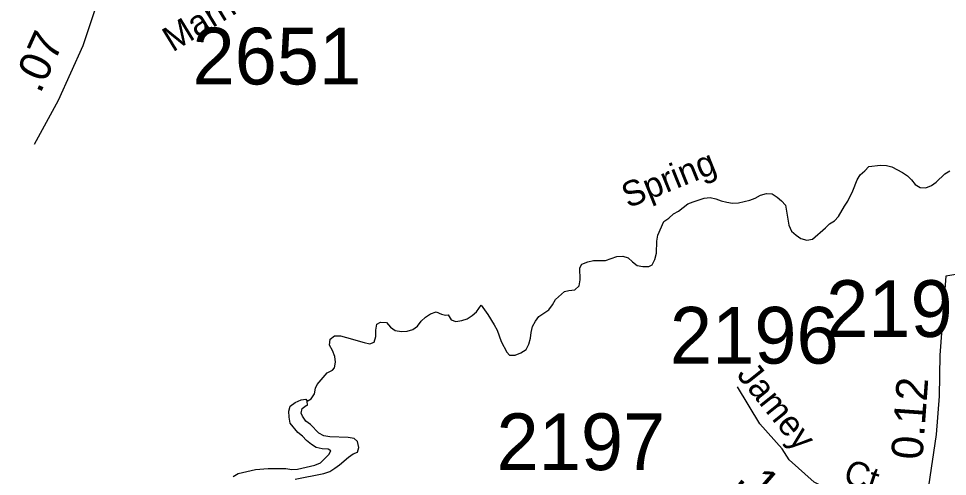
# Model space of a CAD drawing. Extents: x 1945482 to 2853149, y 66427 to 1015778.
# Drawn here: x 2336141 to 2338558, y 189912 to 191104 of the extents above; entities that cross this region are included whole.
import ezdxf

# ---------------------------------------------------------------- set-up
doc = ezdxf.new("R2010")
doc.units = 0
for name, color, linetype in [('Old_Level_11', 7, 'Continuous'), ('Old_Level_17', 7, 'Continuous'), ('Old_Level_21', 7, 'Continuous'), ('Old_Level_32', 7, 'Continuous'), ('Old_Level_59', 7, 'Continuous'), ('Old_Level_60', 7, 'Continuous'), ('Old_Level_8', 7, 'Continuous')]:
    doc.layers.add(name, color=color, linetype=linetype)

msp = doc.modelspace()

# ---------------------------------------------------------------- linework, layer by layer
at = {"layer": 'Old_Level_32'}
for points in [[(2336340.7, 191132.2), (2336308, 191033.1), (2336243.9, 190890.7), (2336181, 190776.6)], [(2338890.4, 190416.8), (2338815.1, 190438.3), (2338719.7, 190451.1), (2338638, 190447.4), (2338554.3, 190433.5)], [(2338554.3, 190433.5), (2338538.2, 190227.7), (2338536.4, 190120.5), (2338529.1, 190020.7), (2338509.2, 189886.3), (2338500.4, 189810)], [(2338500.4, 189810), (2338398.5, 189822), (2338331.3, 189840.2), (2338273.2, 189865.6), (2338211.5, 189896.5), (2338146.2, 189954.6), (2338128, 189983.6), (2338070, 190049), (2338011.9, 190145.2)]]:
    msp.add_lwpolyline(points, dxfattribs=at)
at = {"layer": 'Old_Level_59'}
for points in [[(2338072.2, 190644.1), (2338087, 190648.5), (2338102, 190647.4), (2338115, 190639.4), (2338126.7, 190629.8), (2338136.5, 190617.9), (2338145.2, 190565.7), (2338152.7, 190550.7), (2338164.2, 190540.1), (2338177, 190531.3), (2338192, 190527.4), (2338206.7, 190529.7), (2338241.2, 190558.9), (2338251.5, 190569.3), (2338264.5, 190577.3), (2338275, 190588.6), (2338290.5, 190615.9), (2338299.5, 190628.8), (2338312.2, 190655.6), (2338323.5, 190684), (2338331.2, 190697.2), (2338343, 190707.3), (2338353.5, 190718.5), (2338383.7, 190722.1), (2338399.5, 190721.6), (2338414, 190717.7), (2338441.2, 190703.2), (2338454, 190694.8), (2338465, 190684.5), (2338474.7, 190672.4), (2338487, 190663.9), (2338502.5, 190663.2), (2338516.5, 190669.8), (2338529.2, 190678.4), (2338552, 190699.7), (2338564.7, 190708)], [(2336892.2, 190107.6), (2336902, 190113.6), (2336910.5, 190126.5), (2336913.5, 190141.3), (2336917.7, 190151.3), (2336943.7, 190181.4), (2336957.5, 190188.3), (2336963.2, 190194.4), (2336965.5, 190209.3), (2336963.5, 190224.4), (2336957.5, 190239.5), (2336950.2, 190253.3), (2336951.7, 190268.9), (2336963, 190278), (2336979, 190277.5), (2336994.2, 190273.8), (2337040, 190260.4), (2337055, 190257.1), (2337066.5, 190261), (2337070.5, 190276.3), (2337070.7, 190292.7), (2337073.5, 190308), (2337082.5, 190313.8), (2337098, 190312.2), (2337108.7, 190300.8), (2337121.2, 190291.8), (2337137, 190289.4), (2337152.2, 190289.7), (2337167, 190294.7), (2337179.2, 190303.5), (2337188.5, 190316), (2337200.2, 190326.8), (2337213.2, 190335.4), (2337227.5, 190340.2), (2337241.5, 190334.1), (2337252.2, 190331.4), (2337258.5, 190333), (2337266.2, 190320), (2337278.7, 190315.2), (2337294, 190317.9), (2337308.2, 190322.5), (2337321.2, 190331.1), (2337333, 190340.6), (2337345, 190357.6), (2337362.5, 190333.5), (2337378.7, 190306.7), (2337386, 190292.4), (2337397.2, 190263.2), (2337411.2, 190235.2), (2337418.5, 190227.5), (2337433.5, 190227.9), (2337448, 190234), (2337461.5, 190242), (2337469, 190255.9), (2337472.7, 190271.6), (2337474.5, 190286.9), (2337478.7, 190302.2), (2337486, 190316), (2337495.2, 190328.1), (2337521, 190345.6), (2337530, 190358.3), (2337538.5, 190372.1), (2337561.5, 190393.1), (2337573, 190395.6), (2337588.5, 190397.3), (2337599.5, 190407.9), (2337602, 190424), (2337601.5, 190454.6), (2337607, 190464.5), (2337622.5, 190470.5), (2337637.2, 190473.7), (2337668.2, 190474.4), (2337698, 190484.2), (2337713.5, 190485.1), (2337727.7, 190481.4), (2337738.5, 190470.4), (2337750.5, 190461.2), (2337765.7, 190458.1), (2337781, 190458.2), (2337790.2, 190463), (2337797, 190477.1), (2337800.7, 190492.9), (2337802, 190524.4), (2337804.2, 190540.2), (2337820.2, 190575.9), (2337833.2, 190584.6), (2337845, 190595.2), (2337858, 190602.7), (2337882.5, 190621.4), (2337896.5, 190627.1), (2337925.2, 190636.5), (2337940.5, 190638.2), (2337955.5, 190634.9), (2337969.5, 190629.6), (2337984.2, 190626.2), (2337999, 190623.7), (2338014.2, 190623.9), (2338044.2, 190630.8), (2338058.2, 190636.7), (2338072.2, 190644.1)]]:
    msp.add_lwpolyline(points, dxfattribs=at)
at = {"layer": 'Old_Level_60'}
for points in [[(2336699, 189911.5), (2336712.2, 189919), (2336757.7, 189929.6), (2336790.7, 189932.2), (2336806.2, 189932.5), (2336836.5, 189932.1), (2336851.5, 189929.7), (2336867, 189930.3), (2336912.2, 189940.7), (2336926.5, 189947), (2336948.5, 189969), (2336953.2, 189978.2), (2336946.7, 189982.8), (2336931.2, 189983.7), (2336915.5, 189986.7), (2336903, 189994.9), (2336890.2, 190005), (2336879.7, 190016.2), (2336867.5, 190026), (2336848, 190050.5), (2336844.7, 190066.1), (2336844.5, 190081.4), (2336847.5, 190095.1), (2336860.2, 190104.1), (2336876, 190111), (2336888, 190113.2), (2336892.2, 190107.6)], [(2336860.5, 189904.4), (2336935.5, 189919.3), (2336950.5, 189924.7), (2336963.5, 189933), (2336976.2, 189941.7), (2336999, 189962), (2337011.7, 189971), (2337022.5, 189975.2), (2337026, 189987.5), (2337023.2, 190003.1), (2337014, 190010.4), (2336998.5, 190012.8), (2336951, 190014.9), (2336935.5, 190017.4), (2336922.5, 190024.4), (2336900.5, 190046.6), (2336888.2, 190056.1), (2336880, 190068.8), (2336876.5, 190076.6), (2336878.7, 190088.9), (2336889, 190096.2), (2336892.9, 190097.3), (2336892.2, 190107.6)]]:
    msp.add_lwpolyline(points, dxfattribs=at)

# ---------------------------------------------------------------- texts
at = {"layer": 'Old_Level_11'}
for s, rotation, p in [('Marne Dr.', 31.4969, (2336541.7, 191015.5)), ('Jamey', 308.7864, (2338007.8, 190175.6)), ('Ct.', 341.5561, (2338283.6, 189896.2))]:
    msp.add_text(s, height=65.62, rotation=rotation, dxfattribs=at).set_placement(p)
at = {"layer": 'Old_Level_17'}
for s, rotation, p in [('.07', 65.763, (2336197.1, 190906.7)), ('0.12', 85.8428, (2338493.2, 189953.7)), ('.12', 319.3127, (2338006.4, 189900.2))]:
    msp.add_text(s, height=82.02, rotation=rotation, dxfattribs=at).set_placement(p)
at = {"layer": 'Old_Level_21'}
msp.add_text('Spring', height=65.62, rotation=21.921, dxfattribs=at).set_placement((2337726.8, 190609.7))
at = {"layer": 'Old_Level_8'}
for s, p in [('2651', (2336593.3, 190932.6)), ('2195', (2338242.7, 190275)), ('2196', (2337836, 190205.6)), ('2197', (2337384.7, 189928.2))]:
    msp.add_text(s, height=147.64, dxfattribs=at).set_placement(p)

doc.saveas('drawing.dxf')
